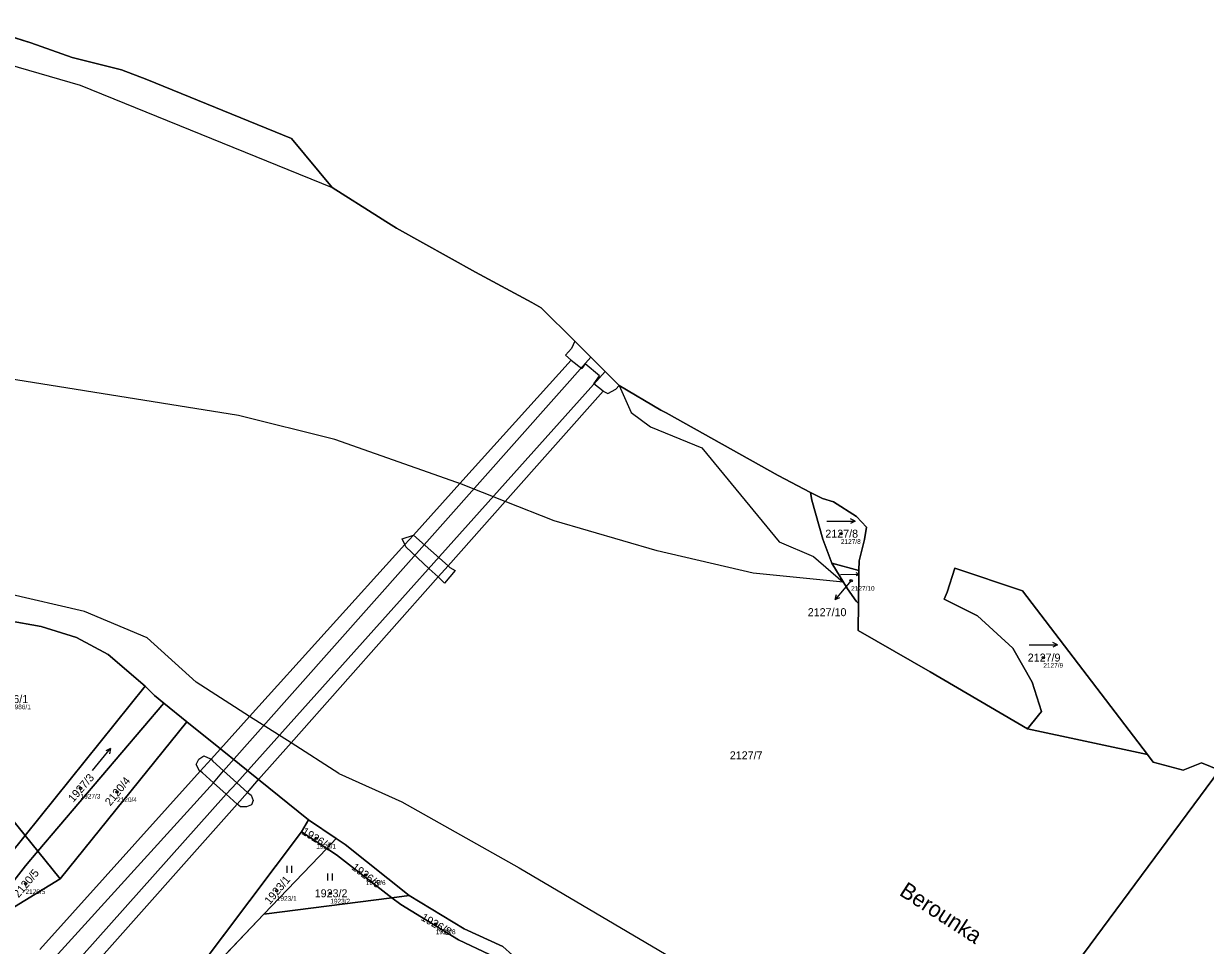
# Model space of a CAD drawing. Extents: x -754731 to -751381, y -1060564 to -1058101.
# Drawn here: x -752036.1 to -751785.1, y -1058434.3 to -1058238.6 of the extents above; entities that cross this region are included whole.
import ezdxf

# ---------------------------------------------------------------- set-up
doc = ezdxf.new("R2010")
doc.units = 0
for name, color, linetype in [('Definiční body', 7, 'Continuous'), ('Hranice parcel', 7, 'Continuous'), ('Parcelní čísla', 7, 'Continuous'), ('Polygon ku', 7, 'Continuous'), ('Polygon parcely', 7, 'Continuous'), ('Pop  PČ popisy', 7, 'Continuous'), ('Poz předměty', 7, 'Continuous'), ('Vnitřní kresba', 7, 'Continuous'), ('Značky kultur', 7, 'Continuous')]:
    doc.layers.add(name, color=color, linetype=linetype)

msp = doc.modelspace()

# ---------------------------------------------------------------- linework, layer by layer
at = {"layer": 'Definiční body'}
for centre in [(-751862.51, -1058346.88), (-751860.33, -1058356.83), (-751819.51, -1058373.18), (-752024.03, -1058400.96), (-752016.27, -1058401.69), (-751973.96, -1058411.58), (-751963.45, -1058419.32), (-752035.71, -1058421.21), (-751982.34, -1058422.65), (-751970.97, -1058423.22), (-751948.58, -1058429.74)]:
    msp.add_circle(centre, 0.25, dxfattribs=at)
at = {"layer": 'Hranice parcel'}
for p, q in [((-752047.57, -1058238.6), (-752034.58, -1058242.7)), ((-752034.58, -1058242.7), (-752025.82, -1058245.78)), ((-752009.94, -1058250.43), (-751979.18, -1058262.99)), ((-751979.18, -1058262.99), (-751970.58, -1058273.36)), ((-751970.58, -1058273.36), (-751960.72, -1058279.63)), ((-751909.6, -1058315.4), (-751900.74, -1058320.63)), ((-751900.74, -1058320.63), (-751899.64, -1058321.25)), ((-751899.64, -1058321.25), (-751875.86, -1058334.56)), ((-751875.86, -1058334.56), (-751868.96, -1058338.11)), ((-751868.7, -1058339.73), (-751868.96, -1058338.11)), ((-751868.96, -1058338.11), (-751866.4, -1058339.39)), ((-751866.4, -1058339.39), (-751864.11, -1058340.11)), ((-751864.4, -1058353.17), (-751858.68, -1058354.68)), ((-751858.68, -1058354.68), (-751858.77, -1058361.69)), ((-751838.32, -1058354.21), (-751823.91, -1058359)), ((-751823.91, -1058359), (-751797.41, -1058393.76)), ((-751858.77, -1058361.69), (-751859.28, -1058361.21)), ((-751843.54, -1058376.22), (-751822.89, -1058388.29)), ((-752035.78, -1058410.97), (-752010.28, -1058379.27)), ((-752033.08, -1058414.29), (-752006.35, -1058382.86)), ((-752006.35, -1058382.86), (-752001.46, -1058386.8)), ((-751822.89, -1058388.29), (-751820.53, -1058385.41)), ((-752028.34, -1058420.13), (-752001.46, -1058386.8)), ((-751797.41, -1058393.76), (-751822.89, -1058388.29)), ((-751782.1, -1058397.11), (-751812.4, -1058438)), ((-752044.25, -1058400.54), (-752035.78, -1058410.97)), ((-751975.6, -1058407.62), (-751977.11, -1058410.14)), ((-751975.6, -1058407.62), (-751969.71, -1058411.59)), ((-751977.11, -1058410.14), (-752009.81, -1058453.62)), ((-751977.11, -1058410.14), (-751971.73, -1058413.7)), ((-752035.78, -1058410.97), (-752033.08, -1058414.29)), ((-751971.73, -1058413.7), (-751969.71, -1058411.59)), ((-752033.08, -1058414.29), (-752028.34, -1058420.13)), ((-751985.07, -1058427.68), (-751971.73, -1058413.7)), ((-752038.04, -1058426.09), (-752028.34, -1058420.13)), ((-751985.07, -1058427.68), (-751957.88, -1058424.15)), ((-751957.88, -1058424.15), (-751954.22, -1058423.67)), ((-752009.81, -1058453.62), (-751985.07, -1058427.68))]:
    msp.add_line(p, q, dxfattribs=at)
for points in [[(-752025.82, -1058245.78), (-752015.35, -1058248.41), (-752009.94, -1058250.43)], [(-751960.72, -1058279.63), (-751959.18, -1058280.61), (-751956.94, -1058282.03)], [(-751956.94, -1058282.03), (-751940.12, -1058291.34), (-751928.14, -1058297.78)], [(-751928.14, -1058297.78), (-751926.2, -1058298.91), (-751919, -1058306), (-751915.6, -1058309.4), (-751912.56, -1058312.44), (-751909.6, -1058315.4)], [(-751864.4, -1058353.17), (-751866.32, -1058348.05), (-751868.7, -1058339.73)], [(-751864.11, -1058340.11), (-751859.16, -1058343.24), (-751857.04, -1058345.47), (-751857.51, -1058348.1)], [(-751857.51, -1058348.1), (-751858.65, -1058352.61), (-751858.68, -1058354.68)], [(-751859.28, -1058361.21), (-751861.11, -1058358.56), (-751864.4, -1058353.17)], [(-751840.56, -1058360.79), (-751839.97, -1058359.28), (-751838.32, -1058354.21)], [(-751858.77, -1058361.69), (-751858.84, -1058367.43), (-751843.54, -1058376.22)], [(-751820.53, -1058385.41), (-751819.9, -1058384.64), (-751821.86, -1058378.41), (-751825.97, -1058371.19), (-751833.51, -1058364.34), (-751840.56, -1058360.79)], [(-752010.28, -1058379.27), (-752018.18, -1058372.53), (-752024.85, -1058368.91), (-752032.37, -1058366.55), (-752039.57, -1058365.34)], [(-752010.28, -1058379.27), (-752008.29, -1058381.24), (-752006.35, -1058382.86)], [(-752001.46, -1058386.8), (-751994.3, -1058392.56), (-751986.21, -1058399.08), (-751975.6, -1058407.62)], [(-751797.41, -1058393.76), (-751796.16, -1058395.4), (-751789.81, -1058397.11), (-751785.89, -1058395.55), (-751782.1, -1058397.11)], [(-752035.78, -1058410.97), (-752039.23, -1058415.27), (-752053.28, -1058431.83)], [(-751969.71, -1058411.59), (-751967.79, -1058412.88), (-751954.22, -1058423.67)], [(-752045.23, -1058429.52), (-752035.74, -1058417.41), (-752033.08, -1058414.29)], [(-751957.88, -1058424.15), (-751969.65, -1058415.07), (-751971.73, -1058413.7)], [(-751928.17, -1058440.07), (-751930.56, -1058439.34), (-751943.77, -1058433.11), (-751956.02, -1058425.58), (-751957.88, -1058424.15)], [(-751954.22, -1058423.67), (-751942.56, -1058430.74), (-751934.34, -1058434.49)]]:
    msp.add_lwpolyline(points, dxfattribs=at)
at = {"layer": 'Polygon ku'}
for points in [[(-751940.12, -1058291.34), (-751956.94, -1058282.03), (-751959.18, -1058280.61), (-751960.72, -1058279.63), (-751970.58, -1058273.36), (-751979.18, -1058262.99), (-752009.94, -1058250.43), (-752015.35, -1058248.41), (-752025.82, -1058245.78), (-752034.58, -1058242.7), (-752047.57, -1058238.6)], [(-751812.4, -1058438), (-751782.1, -1058397.11), (-751785.89, -1058395.55), (-751789.81, -1058397.11), (-751796.16, -1058395.4), (-751797.41, -1058393.76), (-751823.91, -1058359), (-751838.32, -1058354.21), (-751839.97, -1058359.28), (-751840.56, -1058360.79), (-751833.51, -1058364.34), (-751825.97, -1058371.19), (-751821.86, -1058378.41), (-751819.9, -1058384.64), (-751820.53, -1058385.41), (-751822.89, -1058388.29), (-751843.54, -1058376.22), (-751858.84, -1058367.43), (-751858.77, -1058361.69), (-751858.68, -1058354.68), (-751858.65, -1058352.61), (-751857.51, -1058348.1), (-751857.04, -1058345.47), (-751859.16, -1058343.24), (-751864.11, -1058340.11), (-751866.4, -1058339.39), (-751868.96, -1058338.11), (-751875.86, -1058334.56), (-751899.64, -1058321.25), (-751900.74, -1058320.63), (-751909.6, -1058315.4), (-751912.56, -1058312.44), (-751915.6, -1058309.4), (-751919, -1058306), (-751926.2, -1058298.91), (-751928.14, -1058297.78), (-751940.12, -1058291.34)]]:
    msp.add_lwpolyline(points, dxfattribs=at)
at = {"layer": 'Polygon parcely'}
for points in [[(-751812.4, -1058438), (-751782.1, -1058397.11), (-751785.89, -1058395.55), (-751789.81, -1058397.11), (-751796.16, -1058395.4), (-751797.41, -1058393.76), (-751822.89, -1058388.29), (-751843.54, -1058376.22), (-751858.84, -1058367.43), (-751858.77, -1058361.69), (-751859.28, -1058361.21), (-751861.11, -1058358.56), (-751864.4, -1058353.17), (-751866.32, -1058348.05), (-751868.7, -1058339.73), (-751868.96, -1058338.11), (-751875.86, -1058334.56), (-751899.64, -1058321.25), (-751900.74, -1058320.63), (-751909.6, -1058315.4), (-751912.56, -1058312.44), (-751915.6, -1058309.4), (-751919, -1058306), (-751926.2, -1058298.91), (-751928.14, -1058297.78), (-751940.12, -1058291.34), (-751956.94, -1058282.03), (-751959.18, -1058280.61), (-751960.72, -1058279.63), (-751970.58, -1058273.36), (-751979.18, -1058262.99), (-752009.94, -1058250.43), (-752015.35, -1058248.41), (-752025.82, -1058245.78), (-752034.58, -1058242.7), (-752047.57, -1058238.6)], [(-752039.57, -1058365.34), (-752032.37, -1058366.55), (-752024.85, -1058368.91), (-752018.18, -1058372.53), (-752010.28, -1058379.27), (-752008.29, -1058381.24), (-752006.35, -1058382.86), (-752001.46, -1058386.8), (-751994.3, -1058392.56), (-751986.21, -1058399.08), (-751975.6, -1058407.62), (-751969.71, -1058411.59), (-751967.79, -1058412.88), (-751954.22, -1058423.67), (-751942.56, -1058430.74), (-751934.34, -1058434.49)], [(-752009.81, -1058453.62), (-751977.11, -1058410.14), (-751975.6, -1058407.62), (-751986.21, -1058399.08), (-751994.3, -1058392.56), (-752001.46, -1058386.8), (-752028.34, -1058420.13), (-752038.04, -1058426.09)]]:
    msp.add_lwpolyline(points, dxfattribs=at)
for points in [[(-751864.11, -1058340.11), (-751866.4, -1058339.39), (-751868.96, -1058338.11), (-751868.7, -1058339.73), (-751866.32, -1058348.05), (-751864.4, -1058353.17), (-751858.68, -1058354.68), (-751858.65, -1058352.61), (-751857.51, -1058348.1), (-751857.04, -1058345.47), (-751859.16, -1058343.24)], [(-751858.77, -1058361.69), (-751858.68, -1058354.68), (-751864.4, -1058353.17), (-751861.11, -1058358.56), (-751859.28, -1058361.21)], [(-751839.97, -1058359.28), (-751840.56, -1058360.79), (-751833.51, -1058364.34), (-751825.97, -1058371.19), (-751821.86, -1058378.41), (-751819.9, -1058384.64), (-751820.53, -1058385.41), (-751822.89, -1058388.29), (-751797.41, -1058393.76), (-751823.91, -1058359), (-751838.32, -1058354.21)], [(-752068.45, -1058370.76), (-752058.02, -1058383.6), (-752044.25, -1058400.54), (-752035.78, -1058410.97), (-752010.28, -1058379.27), (-752018.18, -1058372.53), (-752024.85, -1058368.91), (-752032.37, -1058366.55), (-752039.57, -1058365.34), (-752048.34, -1058366.81), (-752069.98, -1058366.23), (-752072.86, -1058366.37)], [(-752035.78, -1058410.97), (-752033.08, -1058414.29), (-752006.35, -1058382.86), (-752008.29, -1058381.24), (-752010.28, -1058379.27)], [(-752028.34, -1058420.13), (-752001.46, -1058386.8), (-752006.35, -1058382.86), (-752033.08, -1058414.29)], [(-752044.25, -1058400.54), (-752056.73, -1058432.23), (-752053.28, -1058431.83), (-752039.23, -1058415.27), (-752035.78, -1058410.97)], [(-751977.11, -1058410.14), (-751971.73, -1058413.7), (-751969.71, -1058411.59), (-751975.6, -1058407.62)], [(-752009.81, -1058453.62), (-751985.07, -1058427.68), (-751971.73, -1058413.7), (-751977.11, -1058410.14)], [(-752035.74, -1058417.41), (-752033.08, -1058414.29), (-752035.78, -1058410.97), (-752039.23, -1058415.27), (-752053.28, -1058431.83), (-752045.23, -1058429.52)], [(-751957.88, -1058424.15), (-751954.22, -1058423.67), (-751967.79, -1058412.88), (-751969.71, -1058411.59), (-751971.73, -1058413.7), (-751969.65, -1058415.07)], [(-752038.04, -1058426.09), (-752028.34, -1058420.13), (-752033.08, -1058414.29), (-752035.74, -1058417.41), (-752045.23, -1058429.52)], [(-751969.65, -1058415.07), (-751971.73, -1058413.7), (-751985.07, -1058427.68), (-751957.88, -1058424.15)], [(-751943.77, -1058433.11), (-751956.02, -1058425.58), (-751957.88, -1058424.15), (-751985.07, -1058427.68), (-752009.81, -1058453.62), (-751987.84, -1058474.12), (-751981.77, -1058471.86), (-751931.79, -1058472.87), (-751905.78, -1058460.28), (-751928.17, -1058440.07), (-751930.56, -1058439.34)], [(-751954.22, -1058423.67), (-751957.88, -1058424.15), (-751956.02, -1058425.58), (-751943.77, -1058433.11), (-751930.56, -1058439.34), (-751928.17, -1058440.07), (-751934.34, -1058434.49), (-751942.56, -1058430.74)]]:
    msp.add_lwpolyline(points, close=True, dxfattribs=at)
at = {"layer": 'Pop  PČ popisy'}
for p, q in [((-751860.33, -1058356.83), (-751861.8, -1058358.56)), ((-751861.8, -1058358.56), (-751863.73, -1058360.86)), ((-751863.73, -1058360.86), (-751863.47, -1058359.77)), ((-751863.73, -1058360.86), (-751862.7, -1058360.41))]:
    msp.add_line(p, q, dxfattribs=at)
at = {"layer": 'Poz předměty'}
for p, q in [((-751993.62, -1058397.19), (-751915.6, -1058309.4)), ((-751912.56, -1058312.44), (-751990.8, -1058399.75)), ((-751995.75, -1058399.75), (-751993.62, -1058397.19)), ((-752036, -1058444), (-751995.75, -1058399.75)), ((-751990.8, -1058399.75), (-751993.06, -1058402.19)), ((-751993.06, -1058402.19), (-752033.1, -1058447))]:
    msp.add_line(p, q, dxfattribs=at)
at = {"layer": 'Vnitřní kresba'}
for p, q in [((-752062.72, -1058240.49), (-752024.13, -1058251.64)), ((-752024.13, -1058251.64), (-751970.58, -1058273.36)), ((-751919.76, -1058307.57), (-751921, -1058309)), ((-751919, -1058306), (-751919.76, -1058307.57)), ((-751919.83, -1058310.04), (-751943.47, -1058336.24)), ((-751921, -1058309), (-751919.83, -1058310.04)), ((-751919.83, -1058310.04), (-751917.51, -1058311.84)), ((-751916.8, -1058310.8), (-751917.51, -1058311.84)), ((-751913.8, -1058313.4), (-751916.8, -1058310.8)), ((-751990.44, -1058321.76), (-752039.54, -1058313.94)), ((-751915, -1058315.1), (-751913.8, -1058313.4)), ((-751913, -1058316.6), (-751915, -1058315.1)), ((-751933.81, -1058340.04), (-751913, -1058316.6)), ((-751913, -1058316.6), (-751912, -1058317.1)), ((-751912, -1058317.1), (-751910.34, -1058316.21)), ((-751910.34, -1058316.21), (-751909.6, -1058315.4)), ((-751909.6, -1058315.4), (-751907.08, -1058321.18)), ((-751970.02, -1058326.85), (-751990.44, -1058321.76)), ((-751907.08, -1058321.18), (-751902.92, -1058324.16)), ((-751902.92, -1058324.16), (-751892.04, -1058328.63)), ((-751944.12, -1058335.99), (-751970.02, -1058326.85)), ((-751892.04, -1058328.63), (-751875.6, -1058348.59)), ((-751943.47, -1058336.24), (-751953.33, -1058347.17)), ((-751943.47, -1058336.24), (-751944.12, -1058335.99)), ((-751933.81, -1058340.04), (-751943.47, -1058336.24)), ((-751945.95, -1058353.72), (-751933.81, -1058340.04)), ((-751923.45, -1058344.12), (-751933.81, -1058340.04)), ((-751901.53, -1058350.53), (-751923.45, -1058344.12)), ((-751955.73, -1058347.95), (-751953.33, -1058347.17)), ((-751955.14, -1058349.17), (-751955.73, -1058347.95)), ((-751953.33, -1058347.17), (-751955.14, -1058349.17)), ((-751953.33, -1058347.17), (-751945.95, -1058353.72)), ((-751955.14, -1058349.17), (-751988.1, -1058385.69)), ((-751954.91, -1058349.65), (-751955.14, -1058349.17)), ((-751949.96, -1058354.31), (-751954.91, -1058349.65)), ((-751875.6, -1058348.59), (-751868.36, -1058351.74)), ((-751881.12, -1058355.24), (-751901.53, -1058350.53)), ((-751868.36, -1058351.74), (-751862.01, -1058357.17)), ((-751948.04, -1058356.07), (-751949.96, -1058354.31)), ((-751948.04, -1058356.07), (-751945.95, -1058353.72)), ((-751944.43, -1058354.67), (-751946.73, -1058357.41)), ((-751945.95, -1058353.72), (-751945.6, -1058354.03)), ((-751945.6, -1058354.03), (-751944.43, -1058354.67)), ((-751862.01, -1058357.17), (-751881.12, -1058355.24)), ((-751979.31, -1058391.31), (-751948.04, -1058356.07)), ((-751947.63, -1058356.45), (-751948.04, -1058356.07)), ((-751946.73, -1058357.41), (-751947.63, -1058356.45)), ((-752023.18, -1058363.42), (-752039.65, -1058359.56)), ((-752009.85, -1058368.98), (-752023.18, -1058363.42)), ((-751999.46, -1058378.43), (-752009.85, -1058368.98)), ((-751988.1, -1058385.69), (-751999.46, -1058378.43)), ((-751988.1, -1058385.69), (-751994.3, -1058392.56)), ((-751979.31, -1058391.31), (-751988.1, -1058385.69)), ((-751994.3, -1058392.56), (-751996.3, -1058394.78)), ((-751986.21, -1058399.08), (-751979.31, -1058391.31)), ((-751969.18, -1058397.79), (-751979.31, -1058391.31)), ((-751999.47, -1058395.9), (-751998.88, -1058394.72)), ((-751998.88, -1058394.72), (-751997.81, -1058394.06)), ((-751996.3, -1058394.78), (-751998.6, -1058397.32)), ((-751997.81, -1058394.06), (-751996.42, -1058394.66)), ((-751996.42, -1058394.66), (-751996.3, -1058394.78)), ((-751996.3, -1058394.78), (-751995.91, -1058395.16)), ((-751995.91, -1058395.16), (-751993.62, -1058397.19)), ((-751998.6, -1058397.32), (-752032.7, -1058435.12)), ((-751998.75, -1058397.21), (-751999.47, -1058395.9)), ((-751998.6, -1058397.32), (-751998.75, -1058397.21)), ((-751998.15, -1058397.65), (-751998.6, -1058397.32)), ((-751995.75, -1058399.75), (-751998.15, -1058397.65)), ((-751993.62, -1058397.19), (-751990.8, -1058399.75)), ((-751969.18, -1058397.79), (-751955.76, -1058403.78)), ((-751993.06, -1058402.19), (-751995.75, -1058399.75)), ((-751990.8, -1058399.75), (-751988.54, -1058401.79)), ((-751988.54, -1058401.79), (-751986.21, -1058399.08)), ((-751990.73, -1058404.28), (-751993.06, -1058402.19)), ((-751990.73, -1058404.28), (-751988.54, -1058401.79)), ((-751988.54, -1058401.79), (-751987.77, -1058402.42)), ((-751987.77, -1058402.42), (-751987.37, -1058403.54)), ((-752024.25, -1058441.94), (-751990.73, -1058404.28)), ((-751990.03, -1058404.89), (-751990.73, -1058404.28)), ((-751988.77, -1058404.88), (-751990.03, -1058404.89)), ((-751987.72, -1058404.42), (-751988.77, -1058404.88)), ((-751987.37, -1058403.54), (-751987.72, -1058404.42)), ((-751955.76, -1058403.78), (-751930.86, -1058417.82)), ((-751930.86, -1058417.82), (-751894.46, -1058439.25))]:
    msp.add_line(p, q, dxfattribs=at)
at = {"layer": 'Značky kultur'}
for p, q in [((-751865.49, -1058344.19), (-751859.49, -1058344.19)), ((-751859.49, -1058344.19), (-751860.47, -1058343.69)), ((-751859.49, -1058344.19), (-751860.47, -1058344.69)), ((-751862.62, -1058355.57), (-751858.6, -1058355.5)), ((-751858.6, -1058355.5), (-751859.26, -1058355.18)), ((-751858.6, -1058355.5), (-751859.25, -1058355.85)), ((-751822.49, -1058370.49), (-751816.49, -1058370.49)), ((-751816.49, -1058370.49), (-751817.47, -1058369.99)), ((-751816.49, -1058370.49), (-751817.47, -1058370.99)), ((-752021.45, -1058397.17), (-752017.68, -1058392.51)), ((-752017.68, -1058392.51), (-752018.68, -1058392.95)), ((-752017.68, -1058392.51), (-752017.9, -1058393.59)), ((-751980.13, -1058418.9), (-751980.13, -1058417.4)), ((-751979.13, -1058418.9), (-751979.13, -1058417.4)), ((-751971.48, -1058420.52), (-751971.48, -1058419.02)), ((-751970.48, -1058420.52), (-751970.48, -1058419.02))]:
    msp.add_line(p, q, dxfattribs=at)

# ---------------------------------------------------------------- texts
at = {"layer": 'Definiční body'}
for s, p in [('2127/8', (-751862.51, -1058349.04)), ('2127/10', (-751860.33, -1058358.99)), ('2127/9', (-751819.51, -1058375.34)), ('1986/1', (-752038.8, -1058384.15)), ('1927/3', (-752024.03, -1058403.12)), ('2120/4', (-752016.27, -1058403.85)), ('1926/1', (-751973.96, -1058413.74)), ('1926/6', (-751963.45, -1058421.48)), ('2120/5', (-752035.71, -1058423.37)), ('1923/1', (-751982.34, -1058424.81)), ('1923/2', (-751970.97, -1058425.38)), ('1926/8', (-751948.58, -1058431.9))]:
    msp.add_text(s, height=1, dxfattribs=at).set_placement(p)
at = {"layer": 'Parcelní čísla'}
for s, p in [('2127/8', (-751865.82, -1058347.73)), ('2127/10', (-751869.55, -1058364.39)), ('2127/9', (-751822.82, -1058374.03)), ('1986/1', (-752042.1, -1058382.84)), ('2127/7', (-751886.11, -1058394.78)), ('1923/2', (-751974.28, -1058424.07))]:
    msp.add_text(s, height=1.7, dxfattribs=at).set_placement(p)
for s, rotation, p in [('1927/3', 49, (-752025.56, -1058404.01)), ('2120/4', 51, (-752017.69, -1058404.79)), ('1926/1', 328, (-751977.21, -1058410.55)), ('2120/5', 50, (-752037.18, -1058424.29)), ('1926/6', 323, (-751966.6, -1058418.01)), ('1923/1', 50, (-751983.81, -1058425.73)), ('1926/8', 330, (-751951.87, -1058428.82))]:
    msp.add_text(s, height=1.7, rotation=rotation, dxfattribs=at).set_placement(p)
at = {"layer": 'Pop  PČ popisy'}
msp.add_text('Berounka', height=3.4, rotation=327, dxfattribs=at).set_placement((-751850.31, -1058423.47))

doc.saveas('drawing.dxf')
